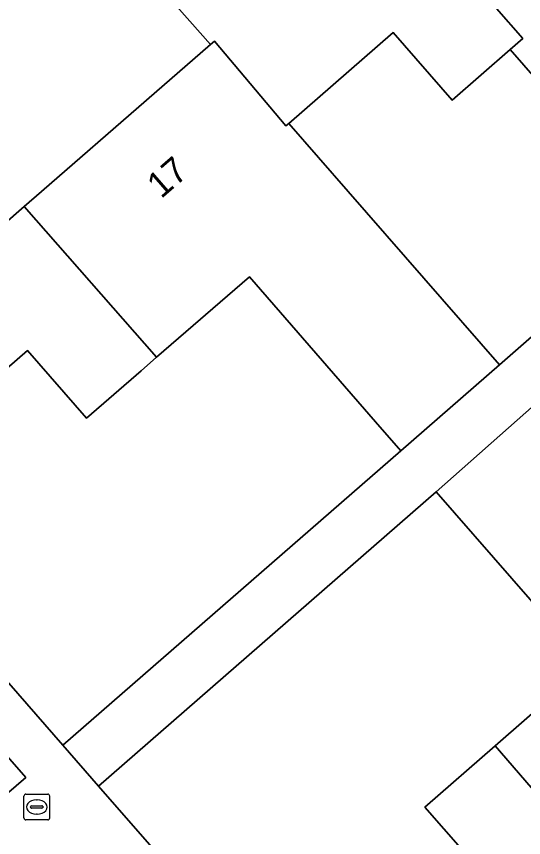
# Model space of a CAD drawing. Extents: x 155887 to 156869, y 383880 to 384678.
# Drawn here: x 156572.68 to 156592.4, y 384224.88 to 384256.81 of the extents above; entities that cross this region are included whole.
import ezdxf

# ---------------------------------------------------------------- set-up
doc = ezdxf.new("R2010")
doc.units = 0
for name, color, linetype in [('IMGEO_Erf', 7, 'Continuous'), ('IMGEO_Groenvoorziening', 7, 'Continuous'), ('IMGEO_Pand', 7, 'Continuous'), ('IMGEO_Pand_nummerreeks', 7, 'Continuous'), ('IMGEO_Rioolput', 7, 'Continuous'), ('IMGEO_Voetpad_open', 7, 'Continuous')]:
    doc.layers.add(name, color=color, linetype=linetype)

msp = doc.modelspace()

# ---------------------------------------------------------------- linework, layer by layer
at = {"layer": 'IMGEO_Erf'}
msp.add_lwpolyline([(156594.345, 384277.515), (156561.215, 384248.704), (156558.76, 384246.548), (156563.978, 384240.532), (156574.484, 384228.473), (156587.627, 384239.917), (156586.646, 384241.04), (156581.737, 384246.69), (156578.131, 384243.558), (156577.527, 384243.033), (156575.401, 384241.186), (156573.109, 384243.825), (156568.767, 384240.052), (156566.458, 384242.709), (156562.538, 384247.22), (156565.732, 384250), (156567.133, 384251.22), (156568.194, 384250), (156570.545, 384247.296), (156572.983, 384249.416), (156573.655, 384250), (156577.743, 384253.555), (156580.226, 384255.714), (156576.801, 384259.602)], dxfattribs=at)
for points in [[(156598.07, 384256.645), (156594.003, 384253.092), (156591.877, 384255.525), (156589.628, 384253.56), (156587.328, 384256.192), (156583.267, 384252.644), (156585.578, 384250), (156591.463, 384243.264), (156601.831, 384252.341)], [(156594.886, 384231.584), (156589.006, 384238.317), (156575.869, 384226.882), (156577.849, 384224.607), (156584.653, 384216.808), (156587.134, 384218.975), (156586.547, 384219.648), (156590.873, 384223.426), (156588.567, 384226.066), (156591.292, 384228.446)]]:
    msp.add_lwpolyline(points, close=True, dxfattribs=at)
at = {"layer": 'IMGEO_Groenvoorziening'}
msp.add_lwpolyline([(156557.044, 384240.143), (156556.665, 384239.864), (156569.935, 384224.54), (156573.048, 384227.214), (156558.594, 384243.734)], dxfattribs=at)
at = {"layer": 'IMGEO_Pand'}
for points in [[(156601.047, 384261.064), (156597.539, 384265.111), (156597.433, 384265.019), (156594.66, 384268.221), (156594.481, 384268.066), (156592.028, 384265.938), (156587.252, 384261.796), (156592.367, 384255.953), (156591.877, 384255.525), (156594.003, 384253.092), (156598.07, 384256.645), (156601.831, 384252.341), (156605.689, 384255.708), (156604.182, 384257.447)], [(156587.252, 384261.796), (156584.804, 384259.673), (156581.396, 384263.602), (156576.801, 384259.602), (156580.226, 384255.714), (156580.376, 384255.845), (156583.161, 384252.552), (156583.267, 384252.644), (156587.328, 384256.192), (156589.628, 384253.56), (156591.877, 384255.525), (156592.367, 384255.953)], [(156583.267, 384252.644), (156583.161, 384252.552), (156580.376, 384255.845), (156580.226, 384255.714), (156577.743, 384253.555), (156573.655, 384250), (156572.983, 384249.416), (156578.131, 384243.558), (156581.737, 384246.69), (156586.646, 384241.04), (156587.627, 384239.917), (156591.463, 384243.264), (156585.578, 384250)], [(156577.527, 384243.033), (156578.131, 384243.558), (156572.983, 384249.416), (156570.545, 384247.296), (156568.194, 384250), (156567.133, 384251.22), (156565.732, 384250), (156562.538, 384247.22), (156566.458, 384242.709), (156568.767, 384240.052), (156573.109, 384243.825), (156575.401, 384241.186)], [(156595.449, 384238.695), (156593.721, 384240.68), (156592.831, 384241.702), (156589.006, 384238.317), (156594.886, 384231.584), (156591.292, 384228.446), (156596.396, 384222.546), (156601.146, 384226.678), (156603.594, 384228.807), (156603.769, 384228.959), (156600.889, 384232.22), (156601.002, 384232.318)], [(156596.396, 384222.546), (156591.292, 384228.446), (156588.567, 384226.066), (156590.873, 384223.426), (156586.547, 384219.648), (156587.134, 384218.975), (156588.847, 384217.014), (156592.788, 384212.502), (156597.353, 384216.493), (156593.937, 384220.408)]]:
    msp.add_lwpolyline(points, close=True, dxfattribs=at)
at = {"layer": 'IMGEO_Rioolput'}
for p, q in [((156572.971, 384225.64), (156572.971, 384226.492)), ((156573.046, 384226.566), (156573.898, 384226.566)), ((156573.972, 384226.492), (156573.972, 384225.64)), ((156573.273, 384226.109), (156573.671, 384226.109)), ((156573.459, 384226.346), (156573.484, 384226.346)), ((156573.23, 384226.06), (156573.23, 384226.072)), ((156573.668, 384226.023), (156573.27, 384226.023)), ((156573.714, 384226.072), (156573.714, 384226.06)), ((156573.898, 384225.566), (156573.046, 384225.566)), ((156573.482, 384225.786), (156573.457, 384225.786))]:
    msp.add_line(p, q, dxfattribs=at)
for points in [[(156572.971, 384225.64), (156572.971, 384226.492)], [(156573.046, 384226.566), (156573.898, 384226.566)], [(156573.972, 384226.492), (156573.972, 384225.64)], [(156573.898, 384225.566), (156573.046, 384225.566)]]:
    msp.add_lwpolyline(points, dxfattribs=at)
for centre, radius, start, end in [((156573.048, 384226.49), 0.0765, 91.552, 178.448), ((156573.048, 384226.49), 0.0765, 91.552, 178.448), ((156573.896, 384226.49), 0.0765, 1.552, 88.448), ((156573.896, 384226.49), 0.0765, 1.552, 88.448), ((156573.27, 384226.069), 0.0403, 85.8775, 175.7526), ((156573.675, 384226.071), 0.0386, 1.7309, 96.639), ((156573.267, 384226.059), 0.0366, 178.938, 274.7102), ((156573.671, 384226.066), 0.043, 264.8664, 352.4533), ((156573.048, 384225.642), 0.0765, 181.552, 268.448), ((156573.048, 384225.642), 0.0765, 181.552, 268.448), ((156573.896, 384225.642), 0.0765, 271.552, 358.448), ((156573.896, 384225.642), 0.0765, 271.552, 358.448)]:
    msp.add_arc(centre, radius, start, end, dxfattribs=at)
for centre, major_axis, ratio, start_param, end_param in [((156573.458, 384226.066), (-0.387, 0.002), 0.722429, 4.712389, 7.853982), ((156573.483, 384226.066), (-0.39, 0.002), 0.717154, 1.570796, 4.712389)]:
    msp.add_ellipse(centre, major_axis=major_axis, ratio=ratio, start_param=start_param, end_param=end_param, dxfattribs=at)
at = {"layer": 'IMGEO_Voetpad_open'}
msp.add_lwpolyline([(156589.006, 384238.317), (156592.831, 384241.702), (156603.218, 384250.76), (156607.077, 384254.126), (156614.009, 384260.168), (156612.627, 384261.755), (156605.689, 384255.708), (156601.831, 384252.341), (156591.463, 384243.264), (156587.627, 384239.917), (156574.484, 384228.473), (156575.869, 384226.882)], close=True, dxfattribs=at)
for points in [[(156575.869, 384226.882), (156574.484, 384228.473), (156563.978, 384240.532), (156558.76, 384246.548), (156555.851, 384243.993)], [(156556.18, 384241.625), (156558.594, 384243.734), (156573.048, 384227.214), (156569.935, 384224.54), (156574.388, 384219.467), (156576.689, 384222.985), (156577.37, 384222.204), (156588.824, 384209.073), (156586.201, 384206.775)], [(156588.7, 384206.288), (156591.598, 384208.854), (156586.36, 384214.851), (156586.224, 384214.732), (156584.516, 384216.689), (156584.653, 384216.808), (156577.849, 384224.607), (156575.869, 384226.882)]]:
    msp.add_lwpolyline(points, dxfattribs=at)

# ---------------------------------------------------------------- texts
at = {"layer": 'IMGEO_Pand_nummerreeks'}
msp.add_text('17', height=1, rotation=41.0123, dxfattribs=at).set_placement((156578.307, 384249.699))

doc.saveas('drawing.dxf')
